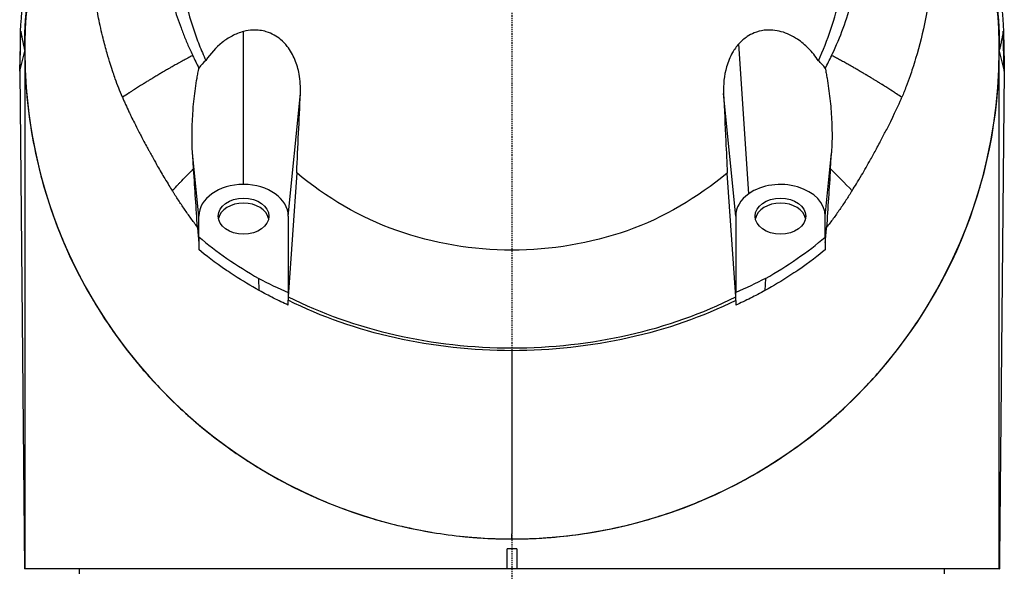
# Model space of a CAD drawing. Header units: millimetres. Extents: x 0 to 7374, y 0 to 4200.
# Tile 615 of 656: x 3854 to 3953, y 2866 to 2922. Entities that reach past the tile are written whole.
import ezdxf

# ---------------------------------------------------------------- set-up
doc = ezdxf.new("R2010")
doc.units = ezdxf.units.MM
doc.header["$LTSCALE"] = 0.2
doc.linetypes.add('CENTER2', pattern=[1.125, 0.75, -0.125, 0.125, -0.125])
doc.layers.add('02_Center Line', color=1, linetype='CENTER2')

# ---------------------------------------------------------------- blocks, each defined once
blk = doc.blocks.new('A$Cccaa745f')
for p, q in [((-49.512, 2009), (-49.409, 2013)), ((-49.449, 2013), (-49.471, 2012.133)), ((-49.413, 2013), (-49.449, 2013)), ((-49.409, 2013), (-49.413, 2013)), ((-27, 1997.607), (-27, 2012.973)), ((49.512, 2009), (49.409, 2013)), ((49.471, 2012.133), (49.449, 2013)), ((-49.471, 2012.133), (-49.512, 2009)), ((23.818, 1996.675), (22.815, 2011.731)), ((49.471, 2012.133), (49.512, 2009)), ((-49.512, 2009), (-49, 2011)), ((-49, 2011.016), (-49, 2011.036)), ((-49, 2011), (-49, 1959)), ((49, 2011.016), (49, 2011.036)), ((49, 1959), (49, 2011)), ((49, 2011), (49.512, 2009)), ((-49.512, 2009), (-49.029, 1959)), ((49.512, 2009), (49.039, 1959.999)), ((-22.5, 1994.425), (-21.283, 2006.734)), ((22.5, 1994.425), (21.282, 2006.74)), ((-31.5, 1994.425), (-32.127, 2000.763)), ((31.5, 1994.425), (32.13, 2000.796)), ((-21.656, 1998.775), (-22.5, 1986.334)), ((22.5, 1986.324), (21.656, 1998.756)), ((-31.5, 1992.345), (-31.5, 1994.425)), ((-22.5, 1994.425), (-22.5, 1986.749)), ((22.5, 1994.425), (22.5, 1986.739)), ((31.5, 1992.319), (31.5, 1994.425)), ((-31.5, 1992.345), (-31.5, 1991.795)), ((-31.5, 1991.795), (-31.5, 1991.416)), ((-31.5, 1991.416), (-31.5, 1991.063)), ((31.5, 1992.319), (31.5, 1991.771)), ((31.5, 1991.771), (31.5, 1991.456)), ((31.5, 1991.456), (31.5, 1991.039)), ((-25.414, 1986.951), (-25.474, 1988.169)), ((25.495, 1988.166), (25.435, 1986.949)), ((-22.5, 1986.749), (-22.5, 1986.334)), ((22.5, 1986.324), (22.5, 1986.739)), ((-22.5, 1986.334), (-22.5, 1985.974)), ((-22.5, 1985.482), (-22.5, 1985.974)), ((22.5, 1985.965), (22.5, 1986.324)), ((22.5, 1985.965), (22.5, 1985.473)), ((-0.5, 1959), (-0.5, 1961)), ((0.5, 1961), (-0.5, 1961)), ((0.5, 1961), (0.5, 1959)), ((49.039, 1959.999), (49.029, 1959)), ((-49, 1959), (-49.029, 1959)), ((-0.5, 1959), (-49, 1959)), ((-43.5, 1958.5), (-43.5, 1959)), ((0.5, 1959), (-0.5, 1959)), ((49, 1959), (0.5, 1959)), ((43.5, 1958.5), (43.5, 1959)), ((49, 1959), (49.029, 1959))]:
    blk.add_line(p, q)
for centre, radius, start, end in [((0, 2011), 49, 179.99989, 246.88963), ((0, 2011), 49, 270.58465, 359.98546), ((0, 2011), 49, 293.17643, 0.00005), ((0, 2011), 49, 185.11744, 254.43575), ((0, 2011), 49, 249.43316, 253.36995), ((0, 2011), 49, 286.6055, 290.59588), ((0, 2011), 49, 256.99853, 260.49295), ((0, 2011), 49, 279.47885, 283.0344), ((0, 2011), 49, 263.8115, 269.41535), ((0, 2011), 49, 264.49704, 268.13358), ((0, 2011), 49, 269.41535, 270.58465), ((0, 1962), 0.5, 179.70444, 179.70767), ((0, 2011), 49, 269.69981, 270.3319), ((0, 1962), 0.5, 0.29233, 0.2959), ((0, 2011), 49, 271.80607, 275.5474)]:
    blk.add_arc(centre, radius, start, end)
for centre, major_axis, ratio, start_param, end_param in [((0.319, 2025.067), (-35.745, 0.038), 0.965906, 0.434646, 0.475152), ((0.249, 2024.836), (35.131, -0.652), 0.966627, 5.826441, 5.868616), ((-40.383, 2011.101), (-87.522, -32.484), 0.756645, 2.684394, 2.686235), ((-27.204, 2005.558), (1.479, -5.671), 0.914398, 3.592841, 3.780108), ((32.093, 2000.335), (0.293, 4.45), 0.001538, 4.451964, 4.816097), ((-27, 1994.425), (-4.5, 0), 0.707107, 4.712389, 6.283185), ((-27, 1994.425), (4.5, 0), 0.707107, 0, 1.570796), ((27, 1994.425), (4.5, 0), 0.707107, 0, 2.356195), ((27, 1994.425), (-4.5, 0), 0.707107, 5.497787, 6.283185), ((-27, 1993.93), (2.55, 0), 0.707107, 0.13769, 3.003903), ((27, 1993.93), (2.55, 0), 0.707107, 0.13769, 3.003903), ((5.911, 2005.498), (-45.128, 1.712), 0.55885, 0.615021, 0.82314), ((-6.343, 2005.514), (45.526, 1.51), 0.554946, 5.468302, 5.675083), ((-0.032, 1976.989), (0.006, 26.337), 0.001628, 4.106956, 4.861812)]:
    blk.add_ellipse(centre, major_axis=major_axis, ratio=ratio, start_param=start_param, end_param=end_param)
for centre in [(-27, 1994.425), (27, 1994.425)]:
    blk.add_ellipse(centre, major_axis=(2.55, 0), ratio=0.707107)
for points, knots in [([(0.025, 2059), (-0.767, 2059), (-1.56, 2058.974), (-2.351, 2058.922), (-2.541, 2058.909), (-2.731, 2058.895), (-2.92, 2058.88), (-3.52, 2058.831), (-4.119, 2058.767), (-4.715, 2058.688), (-5.093, 2058.638), (-5.47, 2058.583), (-5.845, 2058.521), (-6.251, 2058.454), (-6.656, 2058.381), (-7.059, 2058.301), (-7.447, 2058.224), (-7.834, 2058.14), (-8.219, 2058.05), (-8.605, 2057.96), (-8.989, 2057.864), (-9.371, 2057.762), (-10.105, 2057.566), (-10.833, 2057.346), (-11.553, 2057.104), (-12.331, 2056.843), (-13.099, 2056.556), (-13.856, 2056.243), (-14.907, 2055.809), (-15.937, 2055.326), (-16.94, 2054.796), (-17.328, 2054.591), (-17.712, 2054.379), (-18.091, 2054.16), (-18.772, 2053.768), (-19.439, 2053.354), (-20.091, 2052.919), (-20.692, 2052.517), (-21.282, 2052.097), (-21.857, 2051.66), (-21.904, 2051.624), (-21.952, 2051.588), (-22, 2051.551), (-22.62, 2051.075), (-23.223, 2050.579), (-23.809, 2050.064), (-24.394, 2049.549), (-24.962, 2049.015), (-25.511, 2048.463), (-25.733, 2048.24), (-25.951, 2048.014), (-26.167, 2047.785), (-26.484, 2047.448), (-26.794, 2047.105), (-27.098, 2046.756), (-27.606, 2046.17), (-28.095, 2045.568), (-28.562, 2044.95), (-28.975, 2044.404), (-29.372, 2043.845), (-29.751, 2043.276), (-29.8, 2043.202), (-29.849, 2043.129), (-29.897, 2043.055), (-30.32, 2042.409), (-30.72, 2041.749), (-31.097, 2041.077), (-31.474, 2040.406), (-31.828, 2039.722), (-32.157, 2039.027), (-32.278, 2038.772), (-32.396, 2038.516), (-32.51, 2038.258), (-32.707, 2037.814), (-32.895, 2037.365), (-33.072, 2036.913), (-33.352, 2036.199), (-33.607, 2035.476), (-33.837, 2034.745), (-33.952, 2034.38), (-34.06, 2034.013), (-34.163, 2033.644), (-34.234, 2033.387), (-34.302, 2033.129), (-34.366, 2032.871), (-34.395, 2032.758), (-34.422, 2032.646), (-34.449, 2032.533), (-34.494, 2032.347), (-34.537, 2032.161), (-34.579, 2031.974), (-34.615, 2031.811), (-34.65, 2031.647), (-34.684, 2031.484), (-34.689, 2031.46), (-34.693, 2031.437), (-34.698, 2031.413), (-34.736, 2031.226), (-34.773, 2031.039), (-34.807, 2030.851), (-34.842, 2030.663), (-34.875, 2030.475), (-34.907, 2030.287), (-34.918, 2030.22), (-34.929, 2030.153), (-34.94, 2030.086), (-34.96, 2029.964), (-34.979, 2029.843), (-34.997, 2029.721), (-35.025, 2029.532), (-35.052, 2029.343), (-35.077, 2029.154), (-35.127, 2028.776), (-35.171, 2028.396), (-35.208, 2028.016), (-35.232, 2027.766), (-35.253, 2027.515), (-35.272, 2027.265), (-35.309, 2026.754), (-35.335, 2026.243), (-35.348, 2025.731), (-35.36, 2025.296), (-35.362, 2024.86), (-35.357, 2024.425), (-35.352, 2024.096), (-35.343, 2023.768), (-35.329, 2023.44), (-35.302, 2022.82), (-35.258, 2022.201), (-35.196, 2021.583), (-35.182, 2021.439), (-35.167, 2021.295), (-35.15, 2021.151), (-35.065, 2020.39), (-34.952, 2019.632), (-34.814, 2018.878), (-34.675, 2018.125), (-34.51, 2017.376), (-34.319, 2016.633), (-34.271, 2016.447), (-34.222, 2016.262), (-34.171, 2016.077), (-34.163, 2016.046), (-34.154, 2016.015), (-34.145, 2015.984), (-34.103, 2015.83), (-34.059, 2015.676), (-34.014, 2015.523), (-33.905, 2015.155), (-33.791, 2014.788), (-33.67, 2014.424), (-33.549, 2014.06), (-33.421, 2013.697), (-33.288, 2013.337), (-33.154, 2012.976), (-33.014, 2012.618), (-32.868, 2012.262), (-32.722, 2011.906), (-32.57, 2011.553), (-32.412, 2011.202), (-32.325, 2011.011), (-32.237, 2010.82), (-32.147, 2010.63), (-32.136, 2010.608), (-32.126, 2010.586), (-32.117, 2010.563)], [0, 0, 0, 0, 2.300382, 2.300382, 2.300382, 2.853338, 2.853338, 2.853338, 4.600802, 4.600802, 4.600802, 5.706663, 5.706663, 5.706663, 6.901383, 6.901383, 6.901383, 8.051561, 8.051561, 8.051561, 9.201655, 9.201655, 9.201655, 11.413276, 11.413276, 11.413276, 13.802193, 13.802193, 13.802193, 17.119845, 17.119845, 17.119845, 18.402613, 18.402613, 18.402613, 20.702656, 20.702656, 20.702656, 22.826377, 22.826377, 22.826377, 23.002676, 23.002676, 23.002676, 25.302707, 25.302707, 25.302707, 27.602642, 27.602642, 27.602642, 28.532882, 28.532882, 28.532882, 29.902478, 29.902478, 29.902478, 32.20239, 32.20239, 32.20239, 34.239368, 34.239368, 34.239368, 34.50219, 34.50219, 34.50219, 36.801971, 36.801971, 36.801971, 39.101748, 39.101748, 39.101748, 39.945852, 39.945852, 39.945852, 41.401454, 41.401454, 41.401454, 43.701345, 43.701345, 43.701345, 44.851319, 44.851319, 44.851319, 45.652349, 45.652349, 45.652349, 46.001253, 46.001253, 46.001253, 46.576087, 46.576087, 46.576087, 47.078981, 47.078981, 47.078981, 47.150877, 47.150877, 47.150877, 47.725919, 47.725919, 47.725919, 48.301044, 48.301044, 48.301044, 48.505614, 48.505614, 48.505614, 48.875957, 48.875957, 48.875957, 49.450919, 49.450919, 49.450919, 50.600938, 50.600938, 50.600938, 51.358888, 51.358888, 51.358888, 52.900715, 52.900715, 52.900715, 54.212172, 54.212172, 54.212172, 55.200557, 55.200557, 55.200557, 57.065475, 57.065475, 57.065475, 57.500731, 57.500731, 57.500731, 59.800907, 59.800907, 59.800907, 62.100707, 62.100707, 62.100707, 62.675653, 62.675653, 62.675653, 62.772168, 62.772168, 62.772168, 63.250622, 63.250622, 63.250622, 64.400678, 64.400678, 64.400678, 65.550834, 65.550834, 65.550834, 66.70102, 66.70102, 66.70102, 67.851166, 67.851166, 67.851166, 68.478987, 68.478987, 68.478987, 68.552026, 68.552026, 68.552026, 68.552026]), ([(32.148, 2010.562), (32.167, 2010.604), (32.186, 2010.644), (32.205, 2010.685), (32.612, 2011.549), (32.981, 2012.429), (33.312, 2013.322), (33.643, 2014.216), (33.935, 2015.122), (34.189, 2016.038), (34.696, 2017.871), (35.047, 2019.744), (35.234, 2021.631), (35.328, 2022.574), (35.381, 2023.52), (35.392, 2024.467), (35.403, 2025.414), (35.373, 2026.361), (35.301, 2027.305), (35.23, 2028.249), (35.117, 2029.19), (34.965, 2030.124), (34.812, 2031.058), (34.62, 2031.986), (34.388, 2032.905), (33.924, 2034.743), (33.303, 2036.543), (32.532, 2038.283), (31.76, 2040.023), (30.837, 2041.701), (29.773, 2043.292), (28.709, 2044.884), (27.507, 2046.39), (26.186, 2047.791), (24.864, 2049.192), (23.423, 2050.489), (21.881, 2051.663), (20.339, 2052.837), (18.696, 2053.887), (16.972, 2054.796), (15.248, 2055.706), (13.445, 2056.476), (11.589, 2057.098), (10.661, 2057.409), (9.72, 2057.684), (8.768, 2057.92), (7.817, 2058.157), (6.856, 2058.355), (5.888, 2058.515), (4.92, 2058.675), (3.945, 2058.796), (2.967, 2058.877), (1.988, 2058.959), (1.007, 2059), (0.025, 2059)], [-68.568312, -68.568312, -68.568312, -68.568312, -68.433559, -68.433559, -68.433559, -65.582035, -65.582035, -65.582035, -62.730546, -62.730546, -62.730546, -57.027651, -57.027651, -57.027651, -54.176238, -54.176238, -54.176238, -51.32484, -51.32484, -51.32484, -48.473455, -48.473455, -48.473455, -45.622079, -45.622079, -45.622079, -39.919344, -39.919344, -39.919344, -34.216628, -34.216628, -34.216628, -28.513912, -28.513912, -28.513912, -22.811186, -22.811186, -22.811186, -17.109019, -17.109019, -17.109019, -11.406013, -11.406013, -11.406013, -8.554509, -8.554509, -8.554509, -5.703006, -5.703006, -5.703006, -2.851503, -2.851503, -2.851503, 0, 0, 0, 0]), ([(-43.594, 2034.41), (-43.857, 2033.921), (-44.111, 2033.428), (-45.889, 2029.837), (-47.088, 2026.601), (-48.805, 2019.898), (-49.308, 2016.461), (-49.449, 2013)], [-2.234313, -2.234313, -2.234313, -2.234313, -2.068645, -2.068645, -1.039118, -1.039118, -0.000001, -0.000001, -0.000001, -0.000001]), ([(49.449, 2013), (49.185, 2019.48), (47.652, 2025.849), (44.529, 2032.602), (44.11, 2033.444), (43.667, 2034.273)], [0.000001, 0.000001, 0.000001, 0.000001, 1.945677, 1.945677, 2.227605, 2.227605, 2.227605, 2.227605]), ([(-39.184, 2006.366), (-39.321, 2006.682), (-39.45, 2007.009), (-39.669, 2007.582), (-39.792, 2007.919), (-39.967, 2008.413), (-40.039, 2008.621), (-40.203, 2009.105), (-40.294, 2009.384), (-40.5, 2010.038), (-40.613, 2010.413), (-40.862, 2011.286), (-40.997, 2011.789), (-41.289, 2012.969), (-41.439, 2013.647), (-41.751, 2015.232), (-41.902, 2016.152), (-42.082, 2017.53), (-42.134, 2017.989), (-42.218, 2018.859), (-42.251, 2019.263), (-42.284, 2019.747), (-42.29, 2019.836), (-42.317, 2020.267), (-42.335, 2020.609), (-42.361, 2021.248), (-42.371, 2021.557), (-42.383, 2022.118), (-42.386, 2022.383), (-42.388, 2022.876), (-42.387, 2023.106), (-42.381, 2023.542), (-42.377, 2023.747), (-42.361, 2024.292), (-42.346, 2024.644), (-42.297, 2025.526), (-42.257, 2026.054), (-42.157, 2027.109), (-42.097, 2027.636), (-42.026, 2028.161)], [0.000001, 0.000001, 0.000001, 0.000001, 0.10736, 0.10736, 0.228013, 0.228013, 0.314976, 0.314976, 0.430659, 0.430659, 0.585391, 0.585391, 0.793335, 0.793335, 1.07059, 1.07059, 1.437922, 1.437922, 1.621493, 1.621493, 1.784251, 1.784251, 1.819395, 1.819395, 1.951586, 1.951586, 2.06324, 2.06324, 2.16079, 2.16079, 2.246193, 2.246193, 2.322498, 2.322498, 2.460658, 2.460658, 2.666555, 2.666555, 2.872273, 2.872273, 2.872273, 2.872273]), ([(42.059, 2028.159), (42.258, 2026.679), (42.375, 2025.19), (42.411, 2023.602), (42.413, 2023.496), (42.416, 2023.296), (42.418, 2023.19), (42.421, 2022.842), (42.421, 2022.605), (42.417, 2022.228), (42.415, 2022.099), (42.409, 2021.833), (42.406, 2021.695), (42.398, 2021.424), (42.393, 2021.269), (42.375, 2020.791), (42.359, 2020.45), (42.329, 2019.932), (42.317, 2019.754), (42.276, 2019.184), (42.242, 2018.768), (42.179, 2018.135), (42.156, 2017.918), (42.103, 2017.458), (42.073, 2017.215), (41.92, 2016.061), (41.77, 2015.162), (41.321, 2012.903), (40.989, 2011.565), (40.495, 2009.92), (40.392, 2009.592), (40.205, 2009.019), (40.122, 2008.774), (39.914, 2008.172), (39.781, 2007.802), (39.574, 2007.253), (39.5, 2007.062), (39.367, 2006.726), (39.297, 2006.556), (39.214, 2006.364)], [0.000001, 0.000001, 0.000001, 0.000001, 0.459845, 0.459845, 0.490124, 0.490124, 0.524295, 0.524295, 0.602479, 0.602479, 0.643353, 0.643353, 0.68688, 0.68688, 0.72888, 0.72888, 0.818806, 0.818806, 0.866234, 0.866234, 0.970185, 0.970185, 1.024501, 1.024501, 1.085479, 1.085479, 1.314387, 1.314387, 1.655571, 1.655571, 1.740734, 1.740734, 1.804398, 1.804398, 1.898088, 1.898088, 1.945861, 1.945861, 1.995852, 1.995852, 1.995852, 1.995852]), ([(-33.689, 2023.246), (-33.689, 2023.246), (-33.689, 2023.246), (-33.689, 2023.246), (-33.689, 2023.246), (-33.689, 2023.245), (-33.689, 2023.245), (-33.689, 2023.245), (-33.689, 2023.245), (-33.689, 2023.244), (-33.689, 2023.243), (-33.689, 2023.241), (-33.689, 2023.239), (-33.689, 2023.225), (-33.689, 2023.213), (-33.689, 2023.136), (-33.689, 2023.072), (-33.688, 2022.943), (-33.687, 2022.878), (-33.679, 2022.291), (-33.658, 2021.768), (-33.59, 2020.721), (-33.543, 2020.195), (-33.359, 2018.613), (-33.182, 2017.559), (-32.71, 2015.411), (-32.407, 2014.317), (-31.867, 2012.702), (-31.673, 2012.169), (-31.36, 2011.376), (-31.252, 2011.113), (-31.03, 2010.59), (-30.915, 2010.33), (-30.796, 2010.071)], [1.303357, 1.303357, 1.303357, 1.303357, 1.303375, 1.303375, 1.303415, 1.303415, 1.303495, 1.303495, 1.303575, 1.303575, 1.303734, 1.303734, 1.30437, 1.30437, 1.308574, 1.308574, 1.33079, 1.33079, 1.352995, 1.352995, 1.532862, 1.532862, 1.714059, 1.714059, 2.080285, 2.080285, 2.468817, 2.468817, 2.663042, 2.663042, 2.76014, 2.76014, 2.857221, 2.857221, 2.857221, 2.857221]), ([(30.818, 2010.043), (31.285, 2011.063), (31.712, 2012.132), (32.438, 2014.292), (32.743, 2015.389), (33.101, 2017.015), (33.202, 2017.533), (33.42, 2018.832), (33.522, 2019.616), (33.629, 2020.794), (33.658, 2021.189), (33.7, 2021.977), (33.714, 2022.372), (33.722, 2022.927), (33.723, 2023.088), (33.723, 2023.25)], [-1.368776, -1.368776, -1.368776, -1.368776, -1.011164, -1.011164, -0.65676, -0.65676, -0.492299, -0.492299, -0.245652, -0.245652, -0.122737, -0.122737, 0, 0, 0.050249, 0.050249, 0.050249, 0.050249]), ([(-48.524, 2017.817), (-48.736, 2016.306), (-48.877, 2014.787), (-48.948, 2013.264), (-48.983, 2012.505), (-49, 2011.744), (-49, 2010.983), (-49, 2010.223), (-48.982, 2009.462), (-48.946, 2008.702), (-48.875, 2007.182), (-48.732, 2005.662), (-48.519, 2004.15), (-48.305, 2002.635), (-48.019, 2001.126), (-47.662, 1999.628), (-47.483, 1998.877), (-47.286, 1998.13), (-47.071, 1997.385), (-46.963, 1997.012), (-46.85, 1996.641), (-46.733, 1996.27), (-46.675, 1996.084), (-46.615, 1995.899), (-46.555, 1995.714), (-46.494, 1995.528), (-46.432, 1995.343), (-46.369, 1995.158), (-46.242, 1994.789), (-46.111, 1994.42), (-45.976, 1994.052), (-45.84, 1993.684), (-45.7, 1993.317), (-45.555, 1992.951), (-45.265, 1992.219), (-44.956, 1991.49), (-44.627, 1990.766), (-44.463, 1990.404), (-44.294, 1990.043), (-44.12, 1989.683), (-43.946, 1989.323), (-43.767, 1988.964), (-43.584, 1988.607), (-43.217, 1987.892), (-42.83, 1987.182), (-42.423, 1986.478), (-42.219, 1986.126), (-42.011, 1985.776), (-41.797, 1985.427), (-41.584, 1985.078), (-41.365, 1984.73), (-41.141, 1984.385), (-40.694, 1983.692), (-40.226, 1983.008), (-39.737, 1982.331), (-39.248, 1981.652), (-38.739, 1980.983), (-38.208, 1980.322), (-37.942, 1979.991), (-37.671, 1979.662), (-37.395, 1979.336), (-37.119, 1979.01), (-36.836, 1978.685), (-36.55, 1978.365), (-35.97, 1977.715), (-35.374, 1977.082), (-34.762, 1976.466), (-34.137, 1975.837), (-33.497, 1975.226), (-32.84, 1974.634), (-32.17, 1974.029), (-31.485, 1973.443), (-30.783, 1972.876), (-30.067, 1972.299), (-29.336, 1971.741), (-28.588, 1971.204), (-27.827, 1970.657), (-27.049, 1970.131), (-26.256, 1969.628), (-25.448, 1969.116), (-24.625, 1968.626), (-23.786, 1968.161), (-22.078, 1967.212), (-20.306, 1966.36), (-18.447, 1965.605), (-16.582, 1964.847), (-14.637, 1964.191), (-12.621, 1963.653), (-10.601, 1963.115), (-8.522, 1962.7), (-6.417, 1962.422), (-4.305, 1962.143), (-2.159, 1962), (0, 1962)], [0, 0, 0, 0, 0.644104, 0.644104, 0.644104, 0.965519, 0.965519, 0.965519, 1.286728, 1.286728, 1.286728, 1.92917, 1.92917, 1.92917, 2.572725, 2.572725, 2.572725, 2.89533, 2.89533, 2.89533, 3.056913, 3.056913, 3.056913, 3.137743, 3.137743, 3.137743, 3.218528, 3.218528, 3.218528, 3.379978, 3.379978, 3.379978, 3.54129, 3.54129, 3.54129, 3.863612, 3.863612, 3.863612, 4.024677, 4.024677, 4.024677, 4.185715, 4.185715, 4.185715, 4.507817, 4.507817, 4.507817, 4.668937, 4.668937, 4.668937, 4.830138, 4.830138, 4.830138, 5.152899, 5.152899, 5.152899, 5.476324, 5.476324, 5.476324, 5.638356, 5.638356, 5.638356, 5.800816, 5.800816, 5.800816, 6.130398, 6.130398, 6.130398, 6.466707, 6.466707, 6.466707, 6.809781, 6.809781, 6.809781, 7.159621, 7.159621, 7.159621, 7.516184, 7.516184, 7.516184, 7.879379, 7.879379, 7.879379, 8.619634, 8.619634, 8.619634, 9.362349, 9.362349, 9.362349, 10.106821, 10.106821, 10.106821, 10.853379, 10.853379, 10.853379, 10.853379]), ([(0, 1962), (2.151, 1962), (4.302, 1962.143), (8.531, 1962.701), (10.609, 1963.117), (14.634, 1964.19), (16.582, 1964.847), (20.312, 1966.363), (22.095, 1967.221), (24.632, 1968.63), (25.456, 1969.12), (27.057, 1970.136), (27.834, 1970.662), (29.343, 1971.746), (30.074, 1972.304), (31.492, 1973.449), (32.177, 1974.035), (33.504, 1975.233), (34.144, 1975.844), (35.38, 1977.088), (35.976, 1977.722), (36.838, 1978.686), (37.119, 1979.01), (37.672, 1979.663), (37.943, 1979.991), (38.739, 1980.983), (39.249, 1981.653), (40.226, 1983.008), (40.694, 1983.693), (41.365, 1984.731), (41.584, 1985.078), (42.011, 1985.776), (42.219, 1986.127), (42.626, 1986.831), (42.825, 1987.184), (43.212, 1987.894), (43.4, 1988.25), (43.768, 1988.965), (43.946, 1989.323), (44.294, 1990.043), (44.463, 1990.404), (44.956, 1991.49), (45.265, 1992.219), (45.7, 1993.317), (45.84, 1993.685), (46.112, 1994.421), (46.242, 1994.789), (46.432, 1995.344), (46.494, 1995.529), (46.615, 1995.899), (46.675, 1996.084), (46.851, 1996.641), (46.963, 1997.013), (47.286, 1998.131), (47.483, 1998.878), (48.02, 2001.128), (48.305, 2002.637), (48.733, 2005.664), (48.875, 2007.182), (48.982, 2009.463), (49, 2010.223), (49, 2011.364), (48.996, 2011.744), (48.978, 2012.505), (48.965, 2012.885), (48.877, 2014.785), (48.736, 2016.304), (48.523, 2017.817)], [161.380916, 161.380916, 161.380916, 161.380916, 166.944529, 166.944529, 172.508142, 172.508142, 178.071755, 178.071755, 183.635368, 183.635368, 186.417174, 186.417174, 189.198981, 189.198981, 191.980788, 191.980788, 194.762594, 194.762594, 197.544401, 197.544401, 200.326207, 200.326207, 201.71711, 201.71711, 203.108014, 203.108014, 205.88982, 205.88982, 208.671627, 208.671627, 210.06253, 210.06253, 211.453433, 211.453433, 212.844336, 212.844336, 214.23524, 214.23524, 215.626143, 215.626143, 217.017046, 217.017046, 219.798853, 219.798853, 221.189756, 221.189756, 222.580659, 222.580659, 223.276111, 223.276111, 223.971562, 223.971562, 225.362466, 225.362466, 228.144272, 228.144272, 233.707885, 233.707885, 239.271498, 239.271498, 242.053305, 242.053305, 243.444208, 243.444208, 244.835111, 244.835111, 250.398724, 250.398724, 250.398724, 250.398724]), ([(30.818, 2010.043), (30.522, 2010.484), (30.187, 2010.899), (29.475, 2011.618), (29.104, 2011.93), (28.202, 2012.533), (27.657, 2012.796), (26.517, 2013.113), (25.935, 2013.165), (25.013, 2013.048), (24.676, 2012.96), (24.112, 2012.729), (23.881, 2012.606), (23.509, 2012.362), (23.363, 2012.251), (23.08, 2012.007), (22.943, 2011.873), (22.815, 2011.731)], [0.0000009, 0.0000009, 0.0000009, 0.0000009, 0.1593902, 0.1593902, 0.3052624, 0.3052624, 0.4885597, 0.4885597, 0.6695281, 0.6695281, 0.7784777, 0.7784777, 0.8603036, 0.8603036, 0.9176078, 0.9176078, 0.9770776, 0.9770776, 0.9770776, 0.9770776]), ([(-27, 2012.973), (-27.401, 2012.87), (-27.789, 2012.715), (-28.504, 2012.337), (-28.832, 2012.119), (-29.779, 2011.371), (-30.335, 2010.752), (-30.796, 2010.071)], [0.000001, 0.000001, 0.000001, 0.000001, 0.1271329, 0.1271329, 0.2458855, 0.2458855, 0.4917709, 0.4917709, 0.4917709, 0.4917709]), ([(-21.283, 2006.734), (-21.253, 2007.389), (-21.291, 2008.047), (-21.498, 2009.191), (-21.639, 2009.685), (-22.034, 2010.631), (-22.291, 2011.081), (-22.807, 2011.734), (-23.029, 2011.965), (-23.475, 2012.338), (-23.69, 2012.487), (-24.169, 2012.755), (-24.433, 2012.868), (-25.145, 2013.083), (-25.598, 2013.137), (-26.374, 2013.103), (-26.69, 2013.054), (-27, 2012.973)], [0.000001, 0.000001, 0.000001, 0.000001, 0.197273, 0.197273, 0.35304, 0.35304, 0.511664, 0.511664, 0.610998, 0.610998, 0.692664, 0.692664, 0.782539, 0.782539, 0.924801, 0.924801, 1.023327, 1.023327, 1.023327, 1.023327]), ([(22.815, 2011.731), (22.574, 2011.465), (22.364, 2011.172), (21.92, 2010.41), (21.719, 2009.921), (21.329, 2008.556), (21.241, 2007.644), (21.282, 2006.74)], [0.000001, 0.000001, 0.000001, 0.000001, 0.1109643, 0.1109643, 0.2712925, 0.2712925, 0.542584, 0.542584, 0.542584, 0.542584]), ([(49.206, 2011.955), (49.178, 2011.814), (49.151, 2011.673), (49.12, 2011.532), (49.092, 2011.405), (49.061, 2011.278), (49.029, 2011.151)], [0.5228095, 0.5228095, 0.5228095, 0.5228095, 0.7343039, 0.7343039, 0.7343039, 0.9245448, 0.9245448, 0.9245448, 0.9245448]), ([(-32.117, 2010.563), (-32.125, 2010.554), (-32.141, 2010.55), (-32.153, 2010.543), (-32.155, 2010.542), (-32.157, 2010.541), (-32.159, 2010.54), (-32.307, 2010.462), (-32.454, 2010.384), (-32.6, 2010.306), (-32.649, 2010.28), (-32.698, 2010.254), (-32.747, 2010.228), (-32.892, 2010.15), (-33.036, 2010.071), (-33.18, 2009.993), (-33.261, 2009.949), (-33.342, 2009.904), (-33.423, 2009.86), (-33.5, 2009.817), (-33.578, 2009.774), (-33.655, 2009.731), (-33.728, 2009.691), (-33.801, 2009.65), (-33.874, 2009.609), (-34.011, 2009.532), (-34.147, 2009.456), (-34.282, 2009.379), (-34.371, 2009.328), (-34.459, 2009.278), (-34.547, 2009.227), (-34.61, 2009.191), (-34.672, 2009.155), (-34.734, 2009.119), (-34.884, 2009.033), (-35.033, 2008.946), (-35.181, 2008.859), (-35.236, 2008.827), (-35.29, 2008.795), (-35.344, 2008.763), (-35.401, 2008.73), (-35.457, 2008.696), (-35.513, 2008.663), (-35.522, 2008.658), (-35.531, 2008.652), (-35.541, 2008.647), (-35.604, 2008.609), (-35.666, 2008.572), (-35.729, 2008.535), (-35.862, 2008.456), (-35.994, 2008.376), (-36.126, 2008.297), (-36.14, 2008.288), (-36.153, 2008.28), (-36.167, 2008.272), (-36.21, 2008.246), (-36.254, 2008.219), (-36.297, 2008.193), (-36.317, 2008.181), (-36.337, 2008.169), (-36.358, 2008.156), (-36.405, 2008.127), (-36.453, 2008.098), (-36.501, 2008.069), (-36.54, 2008.045), (-36.579, 2008.021), (-36.618, 2007.997), (-36.744, 2007.92), (-36.871, 2007.842), (-36.996, 2007.764), (-37.011, 2007.755), (-37.025, 2007.746), (-37.04, 2007.737), (-37.055, 2007.727), (-37.07, 2007.718), (-37.085, 2007.709), (-37.097, 2007.701), (-37.11, 2007.693), (-37.122, 2007.685), (-37.135, 2007.678), (-37.147, 2007.67), (-37.16, 2007.662), (-37.43, 2007.493), (-37.699, 2007.323), (-37.965, 2007.152), (-38.045, 2007.101), (-38.125, 2007.049), (-38.205, 2006.998), (-38.286, 2006.945), (-38.366, 2006.893), (-38.447, 2006.841), (-38.466, 2006.828), (-38.485, 2006.816), (-38.504, 2006.804), (-38.729, 2006.657), (-38.955, 2006.511), (-39.184, 2006.366)], [-17.986193, -17.986193, -17.986193, -17.986193, -17.924011, -17.924011, -17.924011, -17.912382, -17.912382, -17.912382, -17.144715, -17.144715, -17.144715, -16.887458, -16.887458, -16.887458, -16.12329, -16.12329, -16.12329, -15.69061, -15.69061, -15.69061, -15.275675, -15.275675, -15.275675, -14.88138, -14.88138, -14.88138, -14.14073, -14.14073, -14.14073, -13.656274, -13.656274, -13.656274, -13.312076, -13.312076, -13.312076, -12.484914, -12.484914, -12.484914, -12.180558, -12.180558, -12.180558, -11.865988, -11.865988, -11.865988, -11.813633, -11.813633, -11.813633, -11.460132, -11.460132, -11.460132, -10.710124, -10.710124, -10.710124, -10.632706, -10.632706, -10.632706, -10.38534, -10.38534, -10.38534, -10.27047, -10.27047, -10.27047, -9.996964, -9.996964, -9.996964, -9.772879, -9.772879, -9.772879, -9.043965, -9.043965, -9.043965, -8.959095, -8.959095, -8.959095, -8.872148, -8.872148, -8.872148, -8.799796, -8.799796, -8.799796, -8.727302, -8.727302, -8.727302, -7.148363, -7.148363, -7.148363, -6.67266, -6.67266, -6.67266, -6.189656, -6.189656, -6.189656, -6.07598, -6.07598, -6.07598, -4.726061, -4.726061, -4.726061, -4.726061]), ([(39.214, 2006.364), (39.029, 2006.481), (38.847, 2006.598), (38.665, 2006.716), (38.619, 2006.745), (38.574, 2006.775), (38.529, 2006.804), (38.51, 2006.816), (38.491, 2006.828), (38.473, 2006.841), (38.218, 2007.006), (37.961, 2007.172), (37.702, 2007.337), (37.545, 2007.436), (37.388, 2007.536), (37.23, 2007.634), (37.212, 2007.646), (37.194, 2007.657), (37.176, 2007.668), (37.074, 2007.732), (36.972, 2007.796), (36.869, 2007.859), (36.806, 2007.898), (36.743, 2007.937), (36.68, 2007.976), (36.594, 2008.028), (36.508, 2008.081), (36.422, 2008.133), (36.396, 2008.15), (36.369, 2008.166), (36.343, 2008.182), (36.293, 2008.212), (36.243, 2008.243), (36.193, 2008.273), (36.15, 2008.299), (36.106, 2008.325), (36.063, 2008.351), (35.912, 2008.442), (35.761, 2008.533), (35.608, 2008.623), (35.606, 2008.625), (35.603, 2008.627), (35.6, 2008.628), (35.484, 2008.697), (35.368, 2008.766), (35.251, 2008.835), (35.102, 2008.922), (34.952, 2009.01), (34.801, 2009.097), (34.665, 2009.177), (34.527, 2009.256), (34.389, 2009.335), (34.375, 2009.343), (34.361, 2009.351), (34.348, 2009.358), (34.193, 2009.447), (34.037, 2009.535), (33.88, 2009.623), (33.747, 2009.698), (33.613, 2009.772), (33.478, 2009.846), (33.4, 2009.89), (33.322, 2009.933), (33.243, 2009.975), (33.174, 2010.013), (33.105, 2010.051), (33.035, 2010.089), (32.904, 2010.16), (32.772, 2010.231), (32.64, 2010.302), (32.491, 2010.382), (32.34, 2010.462), (32.188, 2010.541), (32.176, 2010.548), (32.163, 2010.556), (32.148, 2010.562)], [6.328671, 6.328671, 6.328671, 6.328671, 7.371562, 7.371562, 7.371562, 7.632133, 7.632133, 7.632133, 7.740064, 7.740064, 7.740064, 9.208293, 9.208293, 9.208293, 10.094068, 10.094068, 10.094068, 10.193732, 10.193732, 10.193732, 10.76635, 10.76635, 10.76635, 11.116026, 11.116026, 11.116026, 11.588987, 11.588987, 11.588987, 11.735115, 11.735115, 11.735115, 12.008784, 12.008784, 12.008784, 12.245135, 12.245135, 12.245135, 13.068321, 13.068321, 13.068321, 13.083664, 13.083664, 13.083664, 13.710892, 13.710892, 13.710892, 14.511122, 14.511122, 14.511122, 15.239288, 15.239288, 15.239288, 15.311353, 15.311353, 15.311353, 16.126844, 16.126844, 16.126844, 16.819815, 16.819815, 16.819815, 17.221381, 17.221381, 17.221381, 17.576449, 17.576449, 17.576449, 18.243327, 18.243327, 18.243327, 18.999307, 18.999307, 18.999307, 19.062408, 19.062408, 19.062408, 19.062408]), ([(-32.127, 2000.763), (-32.222, 2002.211), (-32.189, 2003.748), (-32.017, 2005.84), (-31.937, 2006.552), (-31.786, 2007.608), (-31.732, 2007.952), (-31.644, 2008.463), (-31.614, 2008.632), (-31.566, 2008.884), (-31.55, 2008.968), (-31.526, 2009.094), (-31.517, 2009.136), (-31.505, 2009.198), (-31.501, 2009.219), (-31.494, 2009.25), (-31.492, 2009.261), (-31.484, 2009.3), (-31.484, 2009.301), (-31.482, 2009.305)], [-0.049461, -0.049461, -0.049461, -0.049461, -0.02471302, -0.02471302, -0.01228933, -0.01228933, -0.00627294, -0.00627294, -0.00328914, -0.00328914, -0.00180358, -0.00180358, -0.00106248, -0.00106248, -0.00069236, -0.00069236, -0.00050741, -0.00050741, 0, 0, 0, 0]), ([(31.501, 2009.275), (31.4, 2009.413), (31.293, 2009.547), (31.065, 2009.804), (30.945, 2009.926), (30.818, 2010.043)], [-0.1074206, -0.1074206, -0.1074206, -0.1074206, -0.0537043, -0.0537043, -0.0000018, -0.0000018, -0.0000018, -0.0000018]), ([(31.501, 2009.275), (31.504, 2009.263), (31.528, 2009.144), (31.567, 2008.94), (31.583, 2008.857), (31.629, 2008.607), (31.659, 2008.44), (31.745, 2007.937), (31.797, 2007.6), (31.942, 2006.574), (32.02, 2005.886), (32.134, 2004.496), (32.17, 2003.769), (32.193, 2002.309), (32.179, 2001.548), (32.13, 2000.796)], [-0.9248778, -0.9248778, -0.9248778, -0.9248778, -0.8849447, -0.8849447, -0.8575411, -0.8575411, -0.8026506, -0.8026506, -0.6926502, -0.6926502, -0.4691558, -0.4691558, -0.2379263, -0.2379263, -0.000001, -0.000001, -0.000001, -0.000001]), ([(-39.184, 2006.366), (-39.132, 2006.244), (-39.079, 2006.123), (-38.973, 2005.885), (-38.918, 2005.763), (-38.752, 2005.398), (-38.637, 2005.151), (-38.45, 2004.756), (-38.373, 2004.596), (-38.193, 2004.224), (-38.085, 2004.006), (-37.842, 2003.518), (-37.699, 2003.237), (-37.472, 2002.796), (-37.389, 2002.636), (-37.211, 2002.296), (-37.116, 2002.116), (-36.898, 2001.706), (-36.795, 2001.514), (-36.623, 2001.197), (-36.563, 2001.087), (-36.456, 2000.892), (-36.41, 2000.807), (-36.277, 2000.565), (-36.189, 2000.407), (-35.945, 1999.968), (-35.789, 1999.692), (-35.401, 1999.011), (-35.163, 1998.602), (-34.588, 1997.645), (-34.394, 1997.343), (-34.167, 1996.985)], [-0.7159701, -0.7159701, -0.7159701, -0.7159701, -0.6905627, -0.6905627, -0.6661171, -0.6661171, -0.6189006, -0.6189006, -0.586798, -0.586798, -0.5440215, -0.5440215, -0.4854437, -0.4854437, -0.4518884, -0.4518884, -0.4137443, -0.4137443, -0.3678624, -0.3678624, -0.3433569, -0.3433569, -0.3246207, -0.3246207, -0.2895198, -0.2895198, -0.2267391, -0.2267391, -0.1302575, -0.1302575, -0.0000003, -0.0000003, -0.0000003, -0.0000003]), ([(-21.656, 1998.775), (-21.591, 2000.1), (-21.528, 2001.419), (-21.404, 2004.077), (-21.343, 2005.409), (-21.283, 2006.734)], [-0.7990504, -0.7990504, -0.7990504, -0.7990504, -0.3995257, -0.3995257, -0.000001, -0.000001, -0.000001, -0.000001]), ([(21.282, 2006.74), (21.354, 2005.15), (21.428, 2003.547), (21.503, 2001.953), (21.554, 2000.887), (21.605, 1999.822), (21.656, 1998.756)], [0, 0, 0, 0, 6.874286, 6.874286, 6.874286, 11.45675, 11.45675, 11.45675, 11.45675]), ([(34.201, 1996.979), (34.505, 1997.458), (34.764, 1997.867), (35.449, 1999.032), (35.755, 1999.568), (36.264, 2000.481), (36.459, 2000.836), (36.767, 2001.404), (36.874, 2001.602), (37.032, 2001.899), (37.083, 2001.995), (37.317, 2002.436), (37.5, 2002.788), (37.816, 2003.406), (37.95, 2003.671), (38.682, 2005.148), (39.017, 2005.906), (39.214, 2006.364)], [-0.4941883, -0.4941883, -0.4941883, -0.4941883, -0.3947046, -0.3947046, -0.3216536, -0.3216536, -0.2755771, -0.2755771, -0.2486641, -0.2486641, -0.2363497, -0.2363497, -0.1896098, -0.1896098, -0.1550181, -0.1550181, -0.0000002, -0.0000002, -0.0000002, -0.0000002]), ([(-32.022, 1999.17), (-32.034, 1999.361), (-32.047, 1999.552), (-32.06, 1999.742), (-32.074, 1999.963), (-32.089, 2000.183), (-32.103, 2000.404), (-32.107, 2000.455), (-32.11, 2000.506), (-32.113, 2000.557), (-32.117, 2000.622), (-32.122, 2000.687), (-32.126, 2000.753), (-32.126, 2000.756), (-32.126, 2000.759), (-32.127, 2000.763)], [0, 0, 0, 0, 0.604493, 0.604493, 0.604493, 1.302588, 1.302588, 1.302588, 1.46424, 1.46424, 1.46424, 1.670087, 1.670087, 1.670087, 1.680559, 1.680559, 1.680559, 1.680559]), ([(-34.167, 1996.985), (-33.961, 1997.205), (-33.754, 1997.423), (-33.544, 1997.641), (-33.478, 1997.71), (-33.411, 1997.779), (-33.344, 1997.848), (-33.162, 1998.036), (-32.977, 1998.224), (-32.79, 1998.412), (-32.615, 1998.588), (-32.437, 1998.764), (-32.258, 1998.94), (-32.229, 1998.968), (-32.201, 1998.996), (-32.172, 1999.025), (-32.122, 1999.073), (-32.072, 1999.122), (-32.022, 1999.17)], [4.948238, 4.948238, 4.948238, 4.948238, 6.256803, 6.256803, 6.256803, 6.671785, 6.671785, 6.671785, 7.805612, 7.805612, 7.805612, 8.872129, 8.872129, 8.872129, 9.043973, 9.043973, 9.043973, 9.339543, 9.339543, 9.339543, 9.339543]), ([(-31.636, 1993.333), (-31.699, 1994.291), (-31.759, 1995.208), (-31.889, 1997.166), (-31.95, 1998.085), (-32.022, 1999.17)], [0, 0, 0, 0, 0.303189, 0.303189, 0.6061041, 0.6061041, 0.6061041, 0.6061041]), ([(21.656, 1998.756), (18.665, 1996.291), (15.269, 1994.262), (7.866, 1991.67), (3.935, 1991.002), (-3.941, 1991.014), (-7.872, 1991.68), (-15.271, 1994.279), (-18.676, 1996.294), (-21.656, 1998.775)], [-47.407311, -47.407311, -47.407311, -47.407311, -35.555483, -35.555483, -23.703655, -23.703655, -11.851828, -11.851828, 0, 0, 0, 0]), ([(32.024, 1999.189), (31.96, 1998.225), (31.895, 1997.25), (31.762, 1995.233), (31.699, 1994.274), (31.634, 1993.282)], [0.000001, 0.000001, 0.000001, 0.000001, 0.3061851, 0.3061851, 0.6123676, 0.6123676, 0.6123676, 0.6123676]), ([(-31.636, 1993.333), (-31.862, 1993.624), (-32.088, 1993.927), (-32.518, 1994.518), (-32.731, 1994.819), (-33.15, 1995.428), (-33.36, 1995.74), (-33.658, 1996.193), (-33.76, 1996.35), (-33.913, 1996.586), (-33.964, 1996.665), (-34.066, 1996.826), (-34.113, 1996.9), (-34.167, 1996.985)], [-0.4691644, -0.4691644, -0.4691644, -0.4691644, -0.3555642, -0.3555642, -0.2384775, -0.2384775, -0.1227138, -0.1227138, -0.0619072, -0.0619072, -0.0312065, -0.0312065, -0.0000247, -0.0000247, -0.0000247, -0.0000247]), ([(34.201, 1996.979), (34.152, 1996.901), (34.1, 1996.819), (33.995, 1996.655), (33.943, 1996.574), (33.789, 1996.335), (33.685, 1996.176), (33.375, 1995.705), (33.169, 1995.4), (32.744, 1994.785), (32.528, 1994.48), (32.087, 1993.874), (31.863, 1993.576), (31.634, 1993.282)], [-0.4623754, -0.4623754, -0.4623754, -0.4623754, -0.4320204, -0.4320204, -0.4029251, -0.4029251, -0.3453046, -0.3453046, -0.2312051, -0.2312051, -0.1155731, -0.1155731, -0.0000009, -0.0000009, -0.0000009, -0.0000009]), ([(-31.636, 1993.333), (-31.613, 1993.075), (-31.591, 1992.82), (-31.545, 1992.307), (-31.523, 1992.051), (-31.5, 1991.795)], [-0.1961633, -0.1961633, -0.1961633, -0.1961633, -0.0980858, -0.0980858, -0.000001, -0.000001, -0.000001, -0.000001]), ([(-25.414, 1986.951), (-26.283, 1987.431), (-27.123, 1987.933), (-28.2, 1988.632), (-28.459, 1988.804), (-29.901, 1989.788), (-30.833, 1990.508), (-31.5, 1991.063)], [0, 0, 0, 0, 0.3307582, 0.3307582, 0.4378748, 0.4378748, 0.9335311, 0.9335311, 0.9335311, 0.9335311]), ([(31.5, 1991.039), (30.838, 1990.49), (29.917, 1989.78), (28.482, 1988.802), (28.222, 1988.629), (27.146, 1987.931), (26.304, 1987.429), (25.435, 1986.949)], [0, 0, 0, 0, 0.3049959, 0.3049959, 0.371282, 0.371282, 0.5758579, 0.5758579, 0.5758579, 0.5758579]), ([(-22.5, 1985.482), (-23, 1985.711), (-23.493, 1985.948), (-24.463, 1986.437), (-24.943, 1986.691), (-25.414, 1986.951)], [0, 0, 0, 0, 0.1787309, 0.1787309, 0.3574619, 0.3574619, 0.3574619, 0.3574619]), ([(25.435, 1986.949), (24.961, 1986.688), (24.478, 1986.433), (23.5, 1985.941), (23.004, 1985.703), (22.5, 1985.473)], [0, 0, 0, 0, 0.1803045, 0.1803045, 0.3606091, 0.3606091, 0.3606091, 0.3606091]), ([(-22.5, 1986.334), (-19.181, 1984.636), (-15.542, 1983.362), (-7.939, 1981.637), (-3.973, 1981.19), (3.968, 1981.187), (7.934, 1981.636), (15.538, 1983.358), (19.178, 1984.632), (22.5, 1986.324)], [0, 0, 0, 0, 11.851828, 11.851828, 23.703655, 23.703655, 35.555483, 35.555483, 47.407311, 47.407311, 47.407311, 47.407311]), ([(0.012, 1980.909), (0.007, 1980.909), (0.002, 1980.909), (-3.968, 1980.911), (-7.93, 1981.35), (-15.53, 1983.049), (-19.172, 1984.3), (-22.5, 1985.974)], [-23.717685, -23.717685, -23.717685, -23.717685, -23.703655, -23.703655, -11.851828, -11.851828, 0, 0, 0, 0]), ([(22.5, 1985.965), (19.169, 1984.297), (15.526, 1983.046), (7.93, 1981.352), (3.973, 1980.909), (0.012, 1980.909)], [-47.407311, -47.407311, -47.407311, -47.407311, -35.555483, -35.555483, -23.717685, -23.717685, -23.717685, -23.717685])]:
    blk.add_open_spline(points, degree=3, knots=knots)
for points in [[(-49.001, 2011.283), (-49.018, 2012.604), (-48.975, 2017.396), (-47.419, 2023.386)], [(47.457, 2023.228), (48.981, 2017.292), (49.02, 2012.616), (49.004, 2011.283)], [(-49.41, 2013), (-49.345, 2012.643), (-49.275, 2012.294), (-49.206, 2011.955)], [(49.41, 2013), (49.346, 2012.652), (49.277, 2012.303), (49.206, 2011.955)], [(49.41, 2013), (49.411, 2013), (49.413, 2013), (49.414, 2013)], [(49.414, 2013), (49.425, 2013), (49.437, 2013), (49.449, 2013)], [(-49.206, 2011.955), (-49.143, 2011.64), (-49.075, 2011.334), (-49.004, 2011.035)], [(34.201, 1996.979), (33.477, 1997.746), (32.751, 1998.482), (32.024, 1999.189)], [(31.5, 1991.771), (31.545, 1992.274), (31.589, 1992.778), (31.634, 1993.282)], [(-25.474, 1988.169), (-24.507, 1987.671), (-23.516, 1987.196), (-22.5, 1986.749)], [(25.495, 1988.166), (24.521, 1987.666), (23.524, 1987.188), (22.5, 1986.739)]]:
    blk.add_open_spline(points, degree=3)
at = {"layer": '02_Center Line'}
blk.add_line((0, -20), (0, 2161), dxfattribs=at)

msp = doc.modelspace()

# ---------------------------------------------------------------- block references
msp.add_blockref('A$Cccaa745f', (3903.328, 907.397))

doc.saveas('drawing.dxf')
